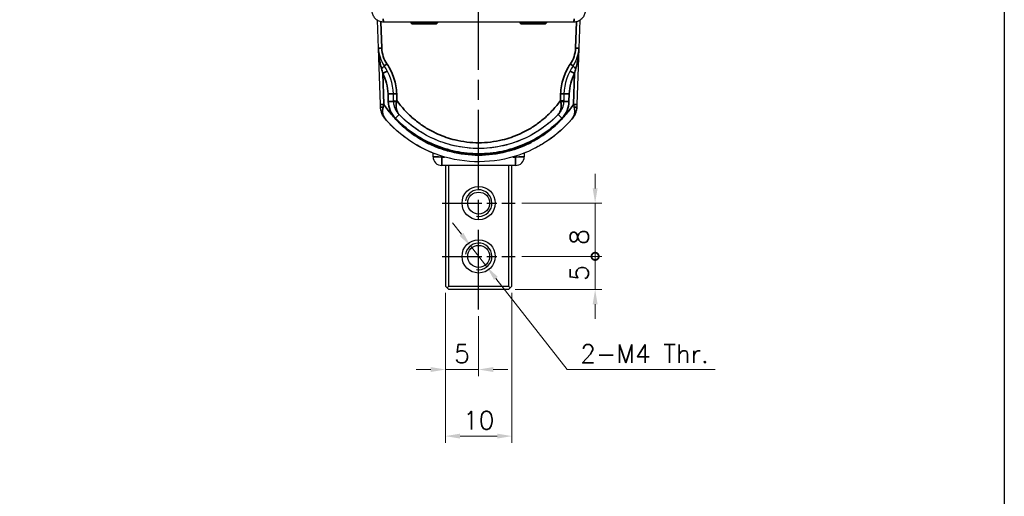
# Model space of a CAD drawing. Header units: millimetres. Extents: x 399 to 6233, y -1870 to 1602.
# Tile 364 of 656: x 4337 to 4485, y 509 to 581. Entities that reach past the tile are written whole.
import ezdxf

# ---------------------------------------------------------------- set-up
doc = ezdxf.new("R2010")
doc.units = ezdxf.units.MM
doc.linetypes.add('AM_ISO08W050', pattern=[18, 12, -1.5, 3, -1.5])
doc.linetypes.add('AM_ISO08W050x2', pattern=[9, 6, -0.75, 1.5, -0.75])
for name, color, linetype, lineweight in [('AM_4', 3, 'Continuous', 25), ('AM_5', 3, 'Continuous', 25), ('AM_7', 4, 'AM_ISO08W050', 25), ('可見 (ISO)', 7, 'Continuous', 25), ('窄部可見 (ISO)', 7, 'Continuous', 35)]:
    doc.layers.add(name, color=color, linetype=linetype, lineweight=lineweight)
doc.styles.add('尺寸標註', font='romans.shx', dxfattribs={"bigfont": 'CHINESET.SHX'})
doc.dimstyles.new('複本(2) CNS2-1$0', dxfattribs={"dimtxt": 2.75, "dimasz": 2.2, "dimexe": 1, "dimexo": 1, "dimgap": 1, "dimtad": 1, "dimtoh": 1, "dimdsep": 46, "dimtxsty": '尺寸標註', "dimcen": 0, "dimclrd": 2, "dimclre": 2, "dimclrt": 3, "dimadec": 0, "dimazin": 2, "dimtp": 0.1, "dimtm": 0.1, "dimtfac": 0.71, "dimtmove": 0, "dimatfit": 0, "dimfxl": 0, "dimlwd": 13, "dimlwe": 13, "dimarcsym": 0})
doc.dimstyles.new('複本(2) CNS2-1$3', dxfattribs={"dimtxt": 2.75, "dimasz": 2.2, "dimexe": 1, "dimexo": 1, "dimgap": 1, "dimtad": 1, "dimtoh": 1, "dimdsep": 46, "dimtxsty": '尺寸標註', "dimcen": 0, "dimclrd": 2, "dimclre": 2, "dimclrt": 3, "dimadec": 0, "dimazin": 2, "dimtp": 0.1, "dimtm": 0.1, "dimtfac": 0.71, "dimtmove": 0, "dimatfit": 0, "dimfxl": 0, "dimlwd": 13, "dimlwe": 13, "dimarcsym": 0})

# ---------------------------------------------------------------- blocks, each defined once
blk = doc.blocks.new('*D158')
at = {"layer": 'AM_5', "color": 2, "lineweight": 13}
for p, q in [((4401.13, 539.63), (4401.13, 527.13)), ((4406.13, 536.13), (4406.13, 527.13)), ((4398.93, 528.13), (4396.73, 528.13)), ((4406.13, 528.13), (4401.13, 528.13)), ((4408.33, 528.13), (4410.53, 528.13))]:
    blk.add_line(p, q, dxfattribs=at)
at = {"layer": 'AM_5', "color": 2, "lineweight": -2}
for points in [[(4398.93, 528.5), (4398.93, 527.76), (4401.13, 528.13)], [(4408.33, 528.5), (4408.33, 527.76), (4406.13, 528.13)]]:
    blk.add_solid(points, dxfattribs=at)
at = {"layer": 'Defpoints', "color": 0, "lineweight": -2}
for p in [(4401.13, 540.63), (4406.13, 537.13), (4401.13, 528.13)]:
    blk.add_point(p, dxfattribs=at)
at = {"layer": 'AM_5', "color": 3, "insert": (4403.63, 530.5), "char_height": 2.75, "attachment_point": 5, "style": '尺寸標註'}
blk.add_mtext('5', dxfattribs=at)
blk = doc.blocks.new('*D159')
at = {"layer": 'AM_5', "color": 2, "lineweight": 13}
for p, q in [((4401.13, 539.63), (4401.13, 517.13)), ((4411.13, 539.63), (4411.13, 517.13)), ((4403.33, 518.13), (4408.93, 518.13))]:
    blk.add_line(p, q, dxfattribs=at)
at = {"layer": 'AM_5', "color": 2, "lineweight": -2}
for points in [[(4403.33, 518.5), (4403.33, 517.76), (4401.13, 518.13)], [(4408.93, 518.5), (4408.93, 517.76), (4411.13, 518.13)]]:
    blk.add_solid(points, dxfattribs=at)
at = {"layer": 'Defpoints', "color": 0, "lineweight": -2}
for p in [(4401.13, 540.63), (4411.13, 540.63), (4411.13, 518.13)]:
    blk.add_point(p, dxfattribs=at)
at = {"layer": 'AM_5', "color": 3, "insert": (4406.13, 520.5), "char_height": 2.75, "attachment_point": 5, "style": '尺寸標註'}
blk.add_mtext('10', dxfattribs=at)
blk = doc.blocks.new('*D160')
at = {"layer": 'AM_5', "color": 2, "lineweight": 13}
for p, q in [((4403.54, 548.44), (4402.18, 550.17)), ((4404.9, 546.7), (4407.36, 543.55)), ((4408.72, 541.82), (4419.44, 528.13)), ((4419.44, 528.13), (4441.66, 528.13))]:
    blk.add_line(p, q, dxfattribs=at)
at = {"layer": 'AM_5', "color": 2, "lineweight": -2}
for points in [[(4403.83, 548.66), (4403.25, 548.21), (4404.9, 546.7)], [(4409.01, 542.05), (4408.43, 541.6), (4407.36, 543.55)]]:
    blk.add_solid(points, dxfattribs=at)
at = {"layer": 'Defpoints', "color": 0, "lineweight": -2}
for p in [(4404.9, 546.7), (4407.36, 543.55)]:
    blk.add_point(p, dxfattribs=at)
at = {"layer": 'AM_5', "color": 3, "insert": (4431.05, 530.5), "char_height": 2.75, "attachment_point": 5, "style": '尺寸標註'}
blk.add_mtext('2-M4 Thr.', dxfattribs=at)
blk = doc.blocks.new('_DotSmall')
at = {"color": 0, "linetype": 'ByBlock', "const_width": 0.5}
blk.add_lwpolyline([(-0.0625, 0, 1), (0.0625, 0, 1)], format="xyb", close=True, dxfattribs=at)
blk = doc.blocks.new('*D161')
at = {"layer": 'AM_5', "color": 2, "lineweight": 13}
for p, q in [((4412.63, 545.13), (4424.63, 545.13)), ((4423.63, 542.33), (4423.63, 545.13)), ((4423.63, 540.13), (4423.63, 542.33)), ((4411.63, 540.13), (4424.63, 540.13)), ((4423.63, 537.93), (4423.63, 535.73))]:
    blk.add_line(p, q, dxfattribs=at)
at = {"layer": 'AM_5', "color": 2, "lineweight": -2}
blk.add_solid([(4423.26, 537.93), (4424, 537.93), (4423.63, 540.13)], dxfattribs=at)
at = {"layer": 'Defpoints', "color": 0, "lineweight": -2}
for p in [(4411.63, 545.13), (4423.63, 545.13), (4410.63, 540.13)]:
    blk.add_point(p, dxfattribs=at)
at = {"layer": 'AM_5', "color": 2, "lineweight": 13, "xscale": 2.2, "yscale": 2.2, "zscale": 2.2, "rotation": 90}
blk.add_blockref('_DotSmall', (4423.63, 545.13), dxfattribs=at)
at = {"layer": 'AM_5', "color": 3, "insert": (4421.25, 542.63), "char_height": 2.75, "attachment_point": 5, "rotation": 90, "style": '尺寸標註'}
blk.add_mtext('5', dxfattribs=at)
blk = doc.blocks.new('*D162')
at = {"layer": 'AM_5', "color": 2, "lineweight": 13}
for p, q in [((4423.63, 555.33), (4423.63, 557.53)), ((4412.63, 553.13), (4424.63, 553.13)), ((4423.63, 553.13), (4423.63, 550.93)), ((4423.63, 545.13), (4423.63, 550.93)), ((4412.63, 545.13), (4424.63, 545.13))]:
    blk.add_line(p, q, dxfattribs=at)
at = {"layer": 'AM_5', "color": 2, "lineweight": -2}
blk.add_solid([(4423.26, 555.33), (4424, 555.33), (4423.63, 553.13)], dxfattribs=at)
at = {"layer": 'Defpoints', "color": 0, "lineweight": -2}
for p in [(4411.63, 553.13), (4423.63, 553.13), (4411.63, 545.13)]:
    blk.add_point(p, dxfattribs=at)
at = {"layer": 'AM_5', "color": 2, "lineweight": 13, "xscale": 2.2, "yscale": 2.2, "zscale": 2.2, "rotation": 270}
blk.add_blockref('_DotSmall', (4423.63, 545.13), dxfattribs=at)
at = {"layer": 'AM_5', "color": 3, "insert": (4421.25, 548.03), "char_height": 2.75, "attachment_point": 5, "rotation": 90, "style": '尺寸標註'}
blk.add_mtext('8', dxfattribs=at)

msp = doc.modelspace()

# ---------------------------------------------------------------- linework, layer by layer
msp.add_lwpolyline([(4058.784, 475.766), (4058.784, 863.885), (4485.112, 863.885), (4485.112, 475.766)])
msp.add_lwpolyline([(4058.784, 863.885), (4485.112, 863.885), (4485.112, 272.102), (4058.784, 272.102)], close=True)
at = {"layer": 'AM_4'}
for centre in [(4406.129, 553.128), (4406.129, 545.128)]:
    msp.add_arc(centre, 2, 260, 170, dxfattribs=at)
at = {"layer": 'AM_7'}
msp.add_line((4406.129, 537.128), (4406.129, 662.439), dxfattribs=at)
at = {"layer": 'AM_7', "linetype": 'AM_ISO08W050x2'}
for p, q in [((4400.629, 553.128), (4411.629, 553.128)), ((4400.629, 545.128), (4411.629, 545.128))]:
    msp.add_line(p, q, dxfattribs=at)
at = {"layer": '可見 (ISO)'}
for p, q in [((4391.075, 576.404), (4390.929, 580.584)), ((4395.929, 580.302), (4395.929, 580.228)), ((4395.929, 580.228), (4399.929, 580.228)), ((4396.129, 580.028), (4395.929, 580.228)), ((4399.729, 580.028), (4396.129, 580.028)), ((4399.729, 580.028), (4399.929, 580.228)), ((4399.929, 580.296), (4399.929, 580.228)), ((4412.329, 580.296), (4412.329, 580.228)), ((4412.329, 580.228), (4416.329, 580.228)), ((4412.529, 580.028), (4412.329, 580.228)), ((4416.129, 580.028), (4412.529, 580.028)), ((4416.129, 580.028), (4416.329, 580.228)), ((4416.329, 580.302), (4416.329, 580.228)), ((4421.33, 580.585), (4421.184, 576.404)), ((4391.37, 567.959), (4391.075, 576.404)), ((4421.184, 576.404), (4420.889, 567.959)), ((4393.352, 568.525), (4393.316, 569.55)), ((4393.352, 568.525), (4393.356, 568.399)), ((4418.903, 568.399), (4418.907, 568.525)), ((4418.943, 569.55), (4418.907, 568.525)), ((4391.383, 567.597), (4391.37, 567.959)), ((4420.889, 567.959), (4420.876, 567.597)), ((4399.285, 560.078), (4399.285, 560.639)), ((4399.568, 560.529), (4399.568, 560.529)), ((4412.691, 560.529), (4412.691, 560.529)), ((4412.974, 560.639), (4412.974, 560.078)), ((4411.674, 558.778), (4400.585, 558.778)), ((4401.129, 558.778), (4401.129, 540.628)), ((4401.629, 540.628), (4401.629, 558.778)), ((4410.629, 558.778), (4410.629, 540.628)), ((4411.129, 540.628), (4411.129, 558.778)), ((4401.129, 540.628), (4401.379, 540.378)), ((4401.379, 540.378), (4401.629, 540.628)), ((4401.629, 540.128), (4401.379, 540.378)), ((4401.629, 540.628), (4410.629, 540.628)), ((4410.629, 540.128), (4401.629, 540.128)), ((4410.629, 540.628), (4410.879, 540.378)), ((4410.879, 540.378), (4410.629, 540.128)), ((4410.879, 540.378), (4411.129, 540.628))]:
    msp.add_line(p, q, dxfattribs=at)
for centre, radius in [((4406.129, 553.128), 2.5), ((4406.129, 553.128), 1.65), ((4406.129, 545.128), 2.5), ((4406.129, 545.128), 1.65)]:
    msp.add_circle(centre, radius, dxfattribs=at)
for centre, radius, start, end in [((4385.321, 569.271), 8, 2, 34.20423), ((4426.938, 569.271), 8, 145.79577, 178), ((4400.585, 560.078), 1.3, 180, 270), ((4411.674, 560.078), 1.3, 270, 0)]:
    msp.add_arc(centre, radius, start, end, dxfattribs=at)
for centre, major_axis, ratio, start_param, end_param in [((4391.863, 580.812), (-0.001, -0.5), 0.1567782, 0, 0.0176718), ((4420.396, 580.812), (0.001, -0.5), 0.1567782, 6.2655135, 6.2831853), ((4395.189, 576.29), (-1.408, 4.307), 0.898141, 1.2597775, 1.8818146), ((4417.07, 576.29), (1.408, 4.307), 0.898141, 4.4013707, 5.0234078)]:
    msp.add_ellipse(centre, major_axis=major_axis, ratio=ratio, start_param=start_param, end_param=end_param, dxfattribs=at)
for points, knots in [([(4391.861, 580.312), (4391.673, 580.312), (4391.483, 580.344), (4391.125, 580.466), (4390.952, 580.558), (4390.65, 580.79), (4390.517, 580.933), (4390.306, 581.25), (4390.225, 581.428), (4390.137, 581.76), (4390.116, 581.913), (4390.116, 582.065)], [0, 0, 0, 0, 0.0567172, 0.0567172, 0.1142388, 0.1142388, 0.17150957, 0.17150957, 0.22875669, 0.22875669, 0.27441519, 0.27441519, 0.27441519, 0.27441519]), ([(4422.142, 582.065), (4422.142, 581.88), (4422.112, 581.692), (4421.995, 581.336), (4421.905, 581.164), (4421.736, 580.938), (4421.674, 580.868), (4421.469, 580.669), (4421.306, 580.558), (4420.959, 580.395), (4420.77, 580.343), (4420.52, 580.315), (4420.459, 580.312), (4420.398, 580.312)], [0, 0, 0, 0, 0.05560877, 0.05560877, 0.11242471, 0.11242471, 0.14052381, 0.14052381, 0.19848519, 0.19848519, 0.25603109, 0.25603109, 0.27451464, 0.27451464, 0.27451464, 0.27451464]), ([(4420.396, 580.312), (4415.68, 580.299), (4410.905, 580.292), (4401.354, 580.292), (4396.579, 580.299), (4391.863, 580.312)], [2.98416435, 2.98416435, 2.98416435, 2.98416435, 3.14159265, 3.14159265, 3.29902096, 3.29902096, 3.29902096, 3.29902096]), ([(4393.352, 568.525), (4393.352, 568.518), (4393.406, 568.513), (4393.498, 568.511), (4393.591, 568.509), (4393.721, 568.511), (4393.851, 568.516)], [0, 0, 0, 0, 0.5, 0.5, 0.5, 1, 1, 1, 1]), ([(4394.187, 566.429), (4393.939, 566.688), (4393.739, 566.989), (4393.527, 567.485), (4393.469, 567.66), (4393.387, 568.022), (4393.363, 568.207), (4393.356, 568.399)], [-0.0000117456, -0.0000117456, -0.0000117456, -0.0000117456, 0.0011385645, 0.0011385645, 0.0017137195, 0.0017137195, 0.0022888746, 0.0022888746, 0.0022888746, 0.0022888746]), ([(4418.903, 568.399), (4418.896, 568.207), (4418.872, 568.022), (4418.831, 567.841), (4418.79, 567.66), (4418.732, 567.485), (4418.661, 567.32), (4418.59, 567.154), (4418.505, 566.997), (4418.407, 566.848), (4418.308, 566.699), (4418.195, 566.557), (4418.072, 566.429)], [0, 0, 0, 0, 0.0005706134, 0.0005706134, 0.0005706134, 0.0011412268, 0.0011412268, 0.0011412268, 0.0017118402, 0.0017118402, 0.0017118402, 0.0022824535, 0.0022824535, 0.0022824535, 0.0022824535]), ([(4392.112, 565.739), (4391.893, 565.992), (4391.72, 566.276), (4391.533, 566.744), (4391.482, 566.909), (4391.411, 567.246), (4391.389, 567.418), (4391.383, 567.597)], [-0.0000116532, -0.0000116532, -0.0000116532, -0.0000116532, 0.0010670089, 0.0010670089, 0.0016063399, 0.0016063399, 0.002145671, 0.002145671, 0.002145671, 0.002145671]), ([(4420.876, 567.597), (4420.87, 567.419), (4420.848, 567.246), (4420.813, 567.079), (4420.795, 566.996), (4420.774, 566.913), (4420.749, 566.831), (4420.724, 566.75), (4420.696, 566.67), (4420.665, 566.592), (4420.603, 566.435), (4420.528, 566.285), (4420.441, 566.142), (4420.354, 565.999), (4420.255, 565.864), (4420.147, 565.739)], [0, 0, 0, 0, 0.0005453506, 0.0005453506, 0.0005453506, 0.000818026, 0.000818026, 0.000818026, 0.0010907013, 0.0010907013, 0.0010907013, 0.0016360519, 0.0016360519, 0.0016360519, 0.0021814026, 0.0021814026, 0.0021814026, 0.0021814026]), ([(4420.876, 567.597), (4420.87, 567.418), (4420.848, 567.246), (4420.812, 567.077), (4420.776, 566.909), (4420.726, 566.744), (4420.664, 566.588), (4420.601, 566.432), (4420.527, 566.283), (4420.441, 566.142), (4420.355, 566), (4420.255, 565.864), (4420.147, 565.739)], [0, 0, 0, 0, 0.0005346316, 0.0005346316, 0.0005346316, 0.0010692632, 0.0010692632, 0.0010692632, 0.0016038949, 0.0016038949, 0.0016038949, 0.0021385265, 0.0021385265, 0.0021385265, 0.0021385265]), ([(4420.876, 567.597), (4420.876, 567.592), (4420.876, 567.587), (4420.875, 567.578), (4420.875, 567.573), (4420.875, 567.564), (4420.874, 567.559), (4420.874, 567.55), (4420.874, 567.545), (4420.873, 567.536), (4420.873, 567.531), (4420.873, 567.526)], [0.034899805, 0.034899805, 0.034899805, 0.034899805, 0.039592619, 0.039592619, 0.044285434, 0.044285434, 0.048978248, 0.048978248, 0.053671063, 0.053671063, 0.058363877, 0.058363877, 0.058363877, 0.058363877]), ([(4399.568, 560.529), (4398.3, 561.009), (4397.067, 561.637), (4395.919, 562.395), (4394.498, 563.333), (4393.208, 564.471), (4392.112, 565.739)], [3.50351318, 3.50351318, 3.50351318, 3.50351318, 3.72528688, 3.72528688, 3.72528688, 3.99943902, 3.99943902, 3.99943902, 3.99943902]), ([(4420.147, 565.739), (4418.859, 564.249), (4417.31, 562.953), (4413.89, 560.911), (4411.964, 560.158), (4408.035, 559.32), (4405.981, 559.221), (4402.002, 559.686), (4400.025, 560.248), (4396.395, 561.964), (4394.698, 563.139), (4392.853, 564.92), (4392.473, 565.321), (4392.112, 565.739)], [0, 0, 0, 0, 0.5908568, 0.5908568, 1.1950642, 1.1950642, 1.7959865, 1.7959865, 2.3968366, 2.3968366, 3.0003228, 3.0003228, 3.165938, 3.165938, 3.165938, 3.165938]), ([(4418.072, 566.429), (4417.303, 565.626), (4416.453, 564.9), (4415.538, 564.267), (4414.624, 563.634), (4413.645, 563.094), (4412.622, 562.657), (4411.6, 562.22), (4410.533, 561.887), (4409.443, 561.664), (4408.354, 561.441), (4407.242, 561.328), (4406.129, 561.328), (4405.017, 561.328), (4403.905, 561.441), (4402.816, 561.664), (4401.726, 561.887), (4400.659, 562.22), (4399.636, 562.657), (4398.614, 563.094), (4397.635, 563.634), (4396.721, 564.267), (4395.806, 564.9), (4394.956, 565.626), (4394.187, 566.429)], [2.3343029, 2.3343029, 2.3343029, 2.3343029, 2.5361254, 2.5361254, 2.5361254, 2.7379478, 2.7379478, 2.7379478, 2.9397702, 2.9397702, 2.9397702, 3.1415927, 3.1415927, 3.1415927, 3.3434151, 3.3434151, 3.3434151, 3.5452375, 3.5452375, 3.5452375, 3.7470599, 3.7470599, 3.7470599, 3.9488824, 3.9488824, 3.9488824, 3.9488824]), ([(4418.072, 566.429), (4416.856, 565.159), (4415.417, 564.073), (4412.276, 562.408), (4410.526, 561.825), (4406.987, 561.255), (4405.15, 561.262), (4401.624, 561.856), (4399.888, 562.448), (4396.792, 564.111), (4395.381, 565.181), (4394.187, 566.429)], [0, 0, 0, 0, 0.527466, 0.527466, 1.0663792, 1.0663792, 1.6030873, 1.6030873, 2.1391423, 2.1391423, 2.6574621, 2.6574621, 2.6574621, 2.6574621]), ([(4418.072, 566.429), (4416.855, 565.158), (4415.414, 564.071), (4412.271, 562.406), (4410.521, 561.823), (4406.982, 561.254), (4405.145, 561.262), (4401.618, 561.858), (4399.882, 562.45), (4396.788, 564.114), (4395.38, 565.183), (4394.187, 566.429)], [0, 0, 0, 0, 0.528018, 0.528018, 1.066826, 1.066826, 1.6036076, 1.6036076, 2.1398247, 2.1398247, 2.6574134, 2.6574134, 2.6574134, 2.6574134]), ([(4420.147, 565.739), (4419.051, 564.471), (4417.76, 563.333), (4416.34, 562.395), (4415.777, 562.024), (4415.194, 561.683), (4414.597, 561.377)], [2.28374629, 2.28374629, 2.28374629, 2.28374629, 2.55789842, 2.55789842, 2.55789842, 2.66655297, 2.66655297, 2.66655297, 2.66655297])]:
    msp.add_open_spline(points, degree=3, knots=knots, dxfattribs=at)
for points in [[(4413.192, 560.727), (4413.026, 560.659), (4412.859, 560.593), (4412.691, 560.529)], [(4399.585, 560.523), (4399.579, 560.525), (4399.573, 560.527), (4399.568, 560.529)], [(4412.691, 560.529), (4412.685, 560.527), (4412.68, 560.525), (4412.674, 560.523)]]:
    msp.add_open_spline(points, degree=3, dxfattribs=at)
at = {"layer": '窄部可見 (ISO)'}
for p, q in [((4391.436, 580.366), (4391.575, 576.396)), ((4420.684, 576.396), (4420.823, 580.366)), ((4391.708, 572.611), (4391.87, 567.966)), ((4420.389, 567.966), (4420.551, 572.611)), ((4392.556, 568.388), (4392.516, 569.539)), ((4393.815, 569.541), (4393.851, 568.516)), ((4418.408, 568.516), (4418.443, 569.541)), ((4419.743, 569.539), (4419.702, 568.388)), ((4406.129, 562.191), (4406.129, 562.191)), ((4400.585, 560.179), (4400.585, 560.051)), ((4400.585, 560.051), (4401.01, 560.051)), ((4400.585, 558.778), (4400.585, 560.051)), ((4411.249, 560.051), (4411.674, 560.051)), ((4411.674, 560.051), (4411.674, 560.179)), ((4411.674, 558.778), (4411.674, 560.051))]:
    msp.add_line(p, q, dxfattribs=at)
for centre, major_axis, ratio, start_param, end_param in [((4391.863, 580.812), (-0.001, -0.5), 0.1567782, 4.7128234, 6.2831853), ((4420.396, 580.812), (0.001, -0.5), 0.1567782, 0, 1.5703619), ((4391.575, 576.422), (-0.5, -0.017), 0.0523042, 0, 1.5689698), ((4395.277, 576.293), (-1.267, 3.876), 0.8981304, 1.259774, 1.8818179), ((4416.982, 576.293), (1.267, 3.876), 0.8981304, 4.4013674, 5.0234113), ((4420.684, 576.422), (0.5, -0.017), 0.0523042, 4.7142155, 6.2831853), ((4391.275, 573.318), (0.662, 0.45), 0.1563908, 4.9919704, 6.2831853), ((4391.708, 572.595), (0.71, 0.369), 0.0185784, 0.0173869, 1.5611287), ((4386.748, 569.663), (-1.639, 6.228), 0.8887516, 4.4631518, 4.9616262), ((4392.35, 574.049), (-0.414, -0.281), 0.0433026, 0, 1.5413717), ((4425.511, 569.663), (1.639, 6.228), 0.8887516, 1.3215592, 1.8200335), ((4420.551, 572.595), (-0.71, 0.369), 0.0185784, 4.7220567, 6.2657984), ((4419.908, 574.049), (0.414, -0.281), 0.0433026, 4.7418136, 6.2831853), ((4420.983, 573.318), (-0.662, 0.45), 0.1563908, 0, 1.2912149), ((4392.516, 569.522), (0.8, 0.028), 0.0209297, 0, 1.5700654), ((4392.556, 568.371), (0.8, 0.028), 0.0209297, 0, 1.5700654), ((4393.815, 569.568), (-0.5, -0.017), 0.0523042, 0, 1.5689698), ((4393.856, 568.416), (-0.5, -0.017), 0.1152622, 0, 1.4762807), ((4418.443, 569.568), (0.5, -0.017), 0.0523042, 4.7142155, 6.2831853), ((4418.403, 568.416), (0.5, -0.017), 0.1152622, 4.8069046, 6.2831853), ((4419.702, 568.371), (-0.8, 0.028), 0.0209297, 4.7131199, 6.2831853), ((4419.743, 569.522), (-0.8, 0.028), 0.0209297, 4.7131199, 6.2831853), ((4391.882, 567.614), (-0.5, -0.017), 0.1804497, 0, 1.3287617), ((4395.054, 567.259), (0.361, 0.346), 0.0151307, 4.4100616, 4.4120196), ((4417.205, 567.259), (-0.361, 0.346), 0.0151307, 1.871286, 1.8732119), ((4420.376, 567.614), (0.5, -0.017), 0.1804497, 4.9544236, 6.2831853), ((4393.609, 565.876), (0.578, 0.553), 0.0151307, 0, 1.556315), ((4418.65, 565.876), (-0.578, 0.553), 0.0151307, 4.7268703, 6.2831853), ((4400.585, 560.078), (-1.3, 0), 0.0209424, 0, 1.5707963), ((4411.674, 560.078), (1.3, 0), 0.0209424, 4.712389, 6.2831853)]:
    msp.add_ellipse(centre, major_axis=major_axis, ratio=ratio, start_param=start_param, end_param=end_param, dxfattribs=at)
for points, knots in [([(4391.525, 573.343), (4391.457, 573.587), (4391.398, 573.836), (4391.347, 574.081), (4391.295, 574.334), (4391.251, 574.586), (4391.214, 574.84), (4391.213, 574.848), (4391.212, 574.857), (4391.21, 574.865), (4391.137, 575.376), (4391.093, 575.889), (4391.075, 576.404)], [0, 0, 0, 0, 0.0007605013, 0.0007605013, 0.0007605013, 0.0015420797, 0.0015420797, 0.0015420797, 0.0015668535, 0.0015668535, 0.0015668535, 0.003133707, 0.003133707, 0.003133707, 0.003133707]), ([(4421.184, 576.404), (4421.166, 575.89), (4421.122, 575.377), (4421.049, 574.866), (4421.048, 574.86), (4421.047, 574.853), (4421.046, 574.847), (4421.009, 574.592), (4420.964, 574.335), (4420.912, 574.082), (4420.861, 573.834), (4420.802, 573.589), (4420.733, 573.343)], [-0.0000153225, -0.0000153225, -0.0000153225, -0.0000153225, 0.0015478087, 0.0015478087, 0.0015478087, 0.001566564, 0.001566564, 0.001566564, 0.0023473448, 0.0023473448, 0.0023473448, 0.0031109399, 0.0031109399, 0.0031109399, 0.0031109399]), ([(4392.35, 574.023), (4392.798, 573.364), (4393.153, 572.643), (4393.647, 571.129), (4393.788, 570.337), (4393.815, 569.541)], [4.11541259, 4.11541259, 4.11541259, 4.11541259, 4.39644749, 4.39644749, 4.6774824, 4.6774824, 4.6774824, 4.6774824]), ([(4418.443, 569.541), (4418.471, 570.337), (4418.611, 571.129), (4419.106, 572.643), (4419.461, 573.364), (4419.908, 574.023)], [1.60570291, 1.60570291, 1.60570291, 1.60570291, 1.88673781, 1.88673781, 2.16777271, 2.16777271, 2.16777271, 2.16777271]), ([(4393.609, 565.893), (4393.29, 566.226), (4393.032, 566.618), (4392.853, 567.043), (4392.674, 567.468), (4392.573, 567.926), (4392.556, 568.388)], [3.94888237, 3.94888237, 3.94888237, 3.94888237, 4.31318239, 4.31318239, 4.31318239, 4.6774824, 4.6774824, 4.6774824, 4.6774824]), ([(4393.811, 568.357), (4393.761, 568.166), (4393.732, 567.975), (4393.724, 567.792), (4393.716, 567.609), (4393.73, 567.433), (4393.762, 567.269), (4393.828, 566.941), (4393.973, 566.652), (4394.187, 566.429)], [0, 0, 0, 0, 0.0005973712, 0.0005973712, 0.0005973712, 0.0011947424, 0.0011947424, 0.0011947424, 0.0023894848, 0.0023894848, 0.0023894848, 0.0023894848]), ([(4393.851, 568.516), (4393.851, 568.516), (4393.851, 568.516), (4393.838, 568.463), (4393.824, 568.41), (4393.811, 568.357)], [-0.00000006, -0.00000006, -0.00000006, -0.00000006, 0, 0, 0.0001650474, 0.0001650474, 0.0001650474, 0.0001650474]), ([(4393.851, 568.516), (4394.197, 568.035), (4394.571, 567.571), (4394.955, 567.146), (4395.366, 566.691), (4395.811, 566.258), (4396.276, 565.856), (4396.726, 565.467), (4397.199, 565.106), (4397.694, 564.772), (4398.19, 564.438), (4398.712, 564.129), (4399.242, 563.857), (4399.491, 563.728), (4399.744, 563.607), (4400, 563.493), (4400.829, 563.124), (4401.691, 562.831), (4402.584, 562.615), (4403.753, 562.333), (4404.935, 562.191), (4406.129, 562.191), (4407.324, 562.191), (4408.505, 562.333), (4409.675, 562.615), (4410.568, 562.831), (4411.43, 563.124), (4412.259, 563.493), (4412.515, 563.607), (4412.768, 563.728), (4413.017, 563.857), (4413.546, 564.129), (4414.069, 564.438), (4414.565, 564.772), (4415.06, 565.106), (4415.533, 565.467), (4415.982, 565.855), (4416.448, 566.257), (4416.892, 566.691), (4417.304, 567.146), (4417.688, 567.571), (4418.061, 568.035), (4418.408, 568.516)], [0.02970967, 0.02970967, 0.02970967, 0.02970967, 0.08646015, 0.08646015, 0.08646015, 0.1472827, 0.1472827, 0.1472827, 0.20606921, 0.20606921, 0.20606921, 0.26485573, 0.26485573, 0.26485573, 0.29259226, 0.29259226, 0.29259226, 0.38242876, 0.38242876, 0.38242876, 0.5, 0.5, 0.5, 0.61757482, 0.61757482, 0.61757482, 0.70741882, 0.70741882, 0.70741882, 0.73514785, 0.73514785, 0.73514785, 0.79393437, 0.79393437, 0.79393437, 0.85272088, 0.85272088, 0.85272088, 0.91354787, 0.91354787, 0.91354787, 0.97029391, 0.97029391, 0.97029391, 0.97029391]), ([(4418.072, 566.429), (4418.179, 566.541), (4418.268, 566.668), (4418.411, 566.95), (4418.463, 567.102), (4418.529, 567.433), (4418.542, 567.611), (4418.526, 567.976), (4418.497, 568.165), (4418.448, 568.357)], [-0.000011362, -0.000011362, -0.000011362, -0.000011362, 0.0005870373, 0.0005870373, 0.0011854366, 0.0011854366, 0.0017838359, 0.0017838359, 0.0023822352, 0.0023822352, 0.0023822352, 0.0023822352]), ([(4418.907, 568.525), (4418.907, 568.518), (4418.853, 568.513), (4418.761, 568.512), (4418.668, 568.51), (4418.538, 568.512), (4418.408, 568.516)], [0, 0, 0, 0, 0.5, 0.5, 0.5, 1, 1, 1, 1]), ([(4418.448, 568.357), (4418.435, 568.41), (4418.421, 568.463), (4418.408, 568.516), (4418.408, 568.516), (4418.408, 568.516)], [0, 0, 0, 0, 0.0001650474, 0.0001650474, 0.0001651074, 0.0001651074, 0.0001651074, 0.0001651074]), ([(4419.702, 568.388), (4419.686, 567.926), (4419.585, 567.468), (4419.406, 567.043), (4419.226, 566.618), (4418.969, 566.226), (4418.65, 565.893)], [1.60570291, 1.60570291, 1.60570291, 1.60570291, 1.97000292, 1.97000292, 1.97000292, 2.33430293, 2.33430293, 2.33430293, 2.33430293]), ([(4391.87, 567.966), (4391.739, 567.962), (4391.609, 567.958), (4391.517, 567.957), (4391.424, 567.956), (4391.37, 567.957), (4391.37, 567.959)], [0, 0, 0, 0, 0.5, 0.5, 0.5, 1, 1, 1, 1]), ([(4391.766, 567.522), (4391.724, 567.346), (4391.701, 567.173), (4391.696, 567.007), (4391.691, 566.841), (4391.704, 566.679), (4391.734, 566.528), (4391.795, 566.226), (4391.923, 565.957), (4392.112, 565.739)], [0, 0, 0, 0, 0.000558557, 0.000558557, 0.000558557, 0.001117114, 0.001117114, 0.001117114, 0.0022342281, 0.0022342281, 0.0022342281, 0.0022342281]), ([(4391.87, 567.966), (4392.217, 567.45), (4392.59, 566.953), (4392.978, 566.488), (4393.042, 566.413), (4393.106, 566.337), (4393.171, 566.262), (4393.635, 565.726), (4394.131, 565.221), (4394.65, 564.754), (4395.169, 564.286), (4395.713, 563.852), (4396.282, 563.452), (4396.852, 563.052), (4397.45, 562.685), (4398.066, 562.356), (4398.326, 562.216), (4398.59, 562.084), (4398.858, 561.959), (4399.221, 561.788), (4399.591, 561.631), (4399.967, 561.486), (4400.618, 561.236), (4401.288, 561.025), (4401.973, 560.853), (4403.342, 560.511), (4404.729, 560.34), (4406.129, 560.34), (4407.53, 560.34), (4408.916, 560.511), (4410.286, 560.853), (4411.366, 561.123), (4412.406, 561.493), (4413.401, 561.959), (4413.668, 562.084), (4413.932, 562.216), (4414.193, 562.356), (4414.809, 562.685), (4415.407, 563.052), (4415.976, 563.452), (4416.546, 563.852), (4417.09, 564.286), (4417.609, 564.754), (4418.127, 565.221), (4418.624, 565.726), (4419.088, 566.262), (4419.153, 566.337), (4419.217, 566.412), (4419.281, 566.488), (4419.669, 566.953), (4420.042, 567.45), (4420.389, 567.966)], [0.026741, 0.026741, 0.026741, 0.026741, 0.0775937, 0.0775937, 0.0775937, 0.08589869, 0.08589869, 0.08589869, 0.14505638, 0.14505638, 0.14505638, 0.20421407, 0.20421407, 0.20421407, 0.26337177, 0.26337177, 0.26337177, 0.28841783, 0.28841783, 0.28841783, 0.32252946, 0.32252946, 0.32252946, 0.38168715, 0.38168715, 0.38168715, 0.5, 0.5, 0.5, 0.61831791, 0.61831791, 0.61831791, 0.71159784, 0.71159784, 0.71159784, 0.73663329, 0.73663329, 0.73663329, 0.79579098, 0.79579098, 0.79579098, 0.85494867, 0.85494867, 0.85494867, 0.91410636, 0.91410636, 0.91410636, 0.92241374, 0.92241374, 0.92241374, 0.97326406, 0.97326406, 0.97326406, 0.97326406]), ([(4420.147, 565.739), (4420.336, 565.957), (4420.463, 566.222), (4420.524, 566.527), (4420.585, 566.831), (4420.576, 567.169), (4420.493, 567.522)], [-0.0000112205, -0.0000112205, -0.0000112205, -0.0000112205, 0.0011047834, 0.0011047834, 0.0011047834, 0.0022207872, 0.0022207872, 0.0022207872, 0.0022207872]), ([(4420.889, 567.959), (4420.889, 567.957), (4420.835, 567.956), (4420.742, 567.957), (4420.65, 567.958), (4420.52, 567.962), (4420.389, 567.966)], [0, 0, 0, 0, 0.5, 0.5, 0.5, 1, 1, 1, 1]), ([(4418.65, 565.893), (4417.844, 565.05), (4416.952, 564.29), (4415.993, 563.626), (4415.035, 562.962), (4414.009, 562.396), (4412.937, 561.938), (4411.864, 561.48), (4410.746, 561.131), (4409.604, 560.897), (4408.461, 560.663), (4407.295, 560.545), (4406.129, 560.545), (4404.963, 560.545), (4403.798, 560.663), (4402.655, 560.897), (4401.513, 561.131), (4400.394, 561.48), (4399.322, 561.938), (4398.25, 562.396), (4397.224, 562.962), (4396.265, 563.626), (4395.307, 564.29), (4394.415, 565.05), (4393.609, 565.893)], [2.3343029, 2.3343029, 2.3343029, 2.3343029, 2.5361254, 2.5361254, 2.5361254, 2.7379478, 2.7379478, 2.7379478, 2.9397702, 2.9397702, 2.9397702, 3.1415927, 3.1415927, 3.1415927, 3.3434151, 3.3434151, 3.3434151, 3.5452375, 3.5452375, 3.5452375, 3.7470599, 3.7470599, 3.7470599, 3.9488824, 3.9488824, 3.9488824, 3.9488824])]:
    msp.add_open_spline(points, degree=3, knots=knots, dxfattribs=at)
for points in [[(4391.466, 574.634), (4391.466, 574.635), (4391.466, 574.636), (4391.466, 574.637)], [(4420.793, 574.636), (4420.793, 574.636), (4420.793, 574.635), (4420.793, 574.634)], [(4391.708, 572.611), (4391.654, 572.857), (4391.593, 573.101), (4391.525, 573.343)], [(4420.733, 573.343), (4420.665, 573.101), (4420.605, 572.857), (4420.551, 572.611)], [(4391.87, 567.966), (4391.835, 567.817), (4391.8, 567.668), (4391.766, 567.522)], [(4420.493, 567.522), (4420.459, 567.668), (4420.424, 567.817), (4420.389, 567.966)], [(4391.751, 566.453), (4391.816, 566.182), (4391.939, 565.939), (4392.112, 565.739)], [(4420.147, 565.739), (4420.32, 565.939), (4420.442, 566.179), (4420.508, 566.453)], [(4399.259, 560.649), (4399.249, 560.653), (4399.239, 560.657), (4399.229, 560.661)], [(4413.03, 560.661), (4413.02, 560.657), (4413.01, 560.653), (4413, 560.649)]]:
    msp.add_open_spline(points, degree=3, dxfattribs=at)

# ---------------------------------------------------------------- dimensions: what is measured, and where the dimension line sits
at = {"layer": 'AM_5'}
for base, p1, p2, angle, override, picture, middle in [((4423.629, 553.128), (4411.629, 545.128), (4411.629, 553.128), 90, {"dimdec": 1, "dimblk1": 'DotSmall', "dimsah": 1}, '*D162', (4421.254, 548.028)), ((4411.129, 518.128), (4401.129, 540.628), (4411.129, 540.628), 0, {"dimdec": 1}, '*D159', (4406.129, 520.503))]:
    dim = msp.add_linear_dim(base=base, p1=p1, p2=p2, angle=angle, dimstyle='複本(2) CNS2-1$0', override=override, dxfattribs=at)
    dim.commit()
    dim.dimension.update_dxf_attribs({"geometry": picture, "text_midpoint": middle})
dim = msp.add_diameter_dim_2p(p1=(4404.896, 546.703), p2=(4407.362, 543.554), text='2-M4 Thr.', dimstyle='複本(2) CNS2-1$3', override={"dimdec": 1}, dxfattribs=at)
dim.commit()
dim.dimension.update_dxf_attribs({"geometry": '*D160', "text_midpoint": (4431.049, 528.128), "dimtype": 163})
for base, p1, p2, angle, override, picture, middle in [((4423.629, 545.128), (4410.629, 540.128), (4411.629, 545.128), 90, {"dimdec": 1, "dimblk2": 'DotSmall', "dimsah": 1}, '*D161', (4423.629, 542.628)), ((4401.129, 528.128), (4406.129, 537.128), (4401.129, 540.628), 0, {"dimdec": 1}, '*D158', (4403.629, 528.128))]:
    dim = msp.add_linear_dim(base=base, p1=p1, p2=p2, angle=angle, dimstyle='複本(2) CNS2-1$0', override=override, dxfattribs=at)
    dim.commit()
    dim.dimension.update_dxf_attribs({"geometry": picture, "text_midpoint": middle, "dimtype": 160})

doc.saveas('drawing.dxf')
